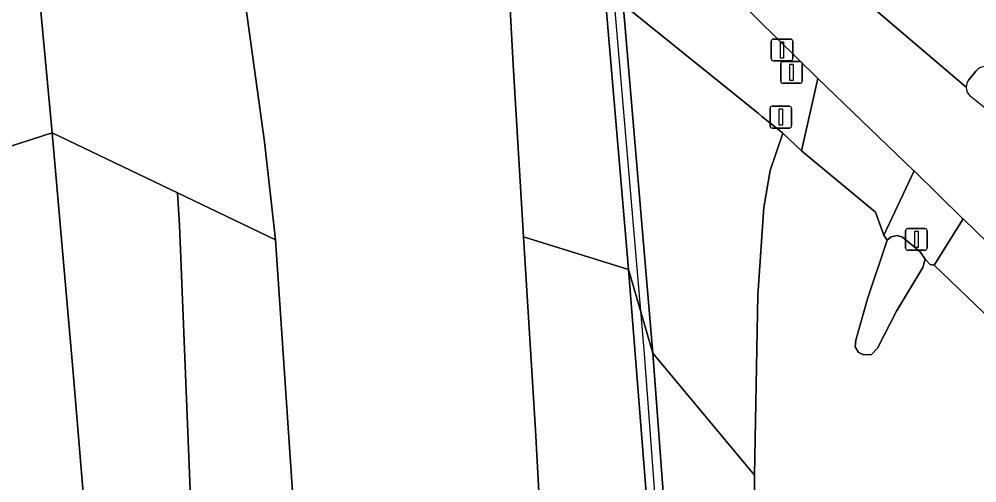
# Model space of a CAD drawing. Extents: x 157692 to 159674, y 381452 to 383291.
# Drawn here: x 157820.02 to 157864.1, y 382234.17 to 382255.51 of the extents above; entities that cross this region are included whole.
import ezdxf

# ---------------------------------------------------------------- set-up
doc = ezdxf.new("R2010")
doc.units = 0
for name, color, linetype in [('IMGEO_Berm_groen', 7, 'Continuous'), ('IMGEO_Drukknoppaal', 7, 'Continuous'), ('IMGEO_Fietspad_gesloten', 7, 'Continuous'), ('IMGEO_Geluidsscherm', 7, 'Continuous'), ('IMGEO_Muur', 7, 'Continuous'), ('IMGEO_Rijbaan_autosnelweg', 7, 'Continuous'), ('IMGEO_Rijbaan_autoweg', 7, 'Continuous'), ('IMGEO_Rijbaan_lokaal_gesloten', 7, 'Continuous'), ('IMGEO_Rijbaan_regionaal_gesloten', 7, 'Continuous'), ('IMGEO_Verkeerseiland_gesloten', 7, 'Continuous'), ('IMGEO_Verkeersregelinstallatiepaal', 7, 'Continuous'), ('IMGEO_Voetpad_open', 7, 'Continuous')]:
    doc.layers.add(name, color=color, linetype=linetype)

msp = doc.modelspace()

# ---------------------------------------------------------------- linework, layer by layer
at = {"layer": 'IMGEO_Berm_groen'}
for points in [[(157821.541, 382250.28), (157827.308, 382247.516), (157831.816, 382245.356), (157831.313, 382249.859), (157829.582, 382262.411), (157828.09, 382275.075), (157827.776, 382275.353), (157827.814, 382274.636), (157823.883, 382278.01), (157824.154, 382275.349), (157823.828, 382275.291), (157823.519, 382278.323), (157822.622, 382279.093), (157822.912, 382275.534), (157821.39, 382273.099), (157819.992, 382270.512), (157819.788, 382270.027), (157819.76, 382269.739), (157819.788, 382269.209), (157820.629, 382260.152)], [(157843.234, 382245.485), (157848.073, 382243.989), (157846.752, 382259.476), (157844.34, 382261.647), (157844.433, 382259.879), (157842.312, 382261.759), (157842.756, 382253.413)], [(157847.819, 382256.189), (157849.191, 382240.142), (157853.868, 382234.518), (157854.021, 382242.809), (157854.303, 382246.843), (157854.59, 382248.538), (157855.179, 382250.259), (157855.06, 382250.355), (157854.213, 382251.038), (157854.049, 382251.169)], [(157827.308, 382247.516), (157821.541, 382250.28), (157822.515, 382239.249), (157823.365, 382228.929), (157823.856, 382223.34), (157828.535, 382223.671), (157828.053, 382230.028), (157827.409, 382246.033)]]:
    msp.add_lwpolyline(points, close=True, dxfattribs=at)
for points in [[(157832.772, 382231.269), (157831.816, 382245.356), (157827.308, 382247.516), (157827.409, 382246.033), (157828.053, 382230.028)], [(157854.134, 382159.86), (157853.576, 382167.92), (157853.095, 382175.93), (157852.577, 382183.937), (157852.062, 382192.007), (157851.581, 382198.311), (157849.958, 382220.142), (157848.073, 382243.989), (157843.234, 382245.485), (157843.793, 382236.599), (157844.094, 382230.93), (157844.759, 382222.194), (157845.287, 382214.154), (157845.918, 382205.258), (157846.63, 382194.557), (157846.814, 382190.344), (157847.502, 382179.839), (157848.385, 382164.627), (157849.484, 382151.052)], [(157856.596, 382153.721), (157855.811, 382162.991), (157855.578, 382166.084), (157855.09, 382173.905), (157854.553, 382180.709), (157854.37, 382185.846), (157854.169, 382193.723), (157854.049, 382203.775), (157854.032, 382207.085), (157853.96, 382220.233), (157853.93, 382224.452), (157853.868, 382234.518), (157849.191, 382240.142), (157853.366, 382183.997), (157853.884, 382175.99), (157854.387, 382167.927), (157854.923, 382159.92)]]:
    msp.add_lwpolyline(points, dxfattribs=at)
at = {"layer": 'IMGEO_Drukknoppaal'}
for p, q in [((157854.64, 382253.696), (157854.64, 382254.496)), ((157854.64, 382254.496), (157854.64, 382253.696)), ((157854.74, 382254.596), (157855.53, 382254.596)), ((157855.53, 382254.596), (157854.74, 382254.596)), ((157855.63, 382254.496), (157855.63, 382253.696)), ((157855.63, 382253.696), (157855.63, 382254.496)), ((157855.53, 382253.596), (157854.74, 382253.596)), ((157854.74, 382253.596), (157855.53, 382253.596))]:
    msp.add_line(p, q, dxfattribs=at)
msp.add_lwpolyline([(157855.06, 382254.471), (157855.21, 382254.471), (157855.21, 382253.721), (157855.06, 382253.721), (157855.06, 382254.471)], dxfattribs=at)
for centre, start, end in [((157854.74, 382254.496), 90, 180), ((157854.74, 382254.496), 90, 180), ((157855.53, 382254.496), 0, 90), ((157855.53, 382254.496), 360, 90), ((157854.74, 382253.696), 180, 270), ((157854.74, 382253.696), 180, 270), ((157855.53, 382253.696), 270, 0), ((157855.53, 382253.696), 270, 0)]:
    msp.add_arc(centre, 0.1, start, end, dxfattribs=at)
at = {"layer": 'IMGEO_Fietspad_gesloten'}
for points in [[(157848.412, 382260.957), (157850.287, 382259.188), (157856.793, 382252.784), (157861.208, 382248.532), (157861.215, 382248.525), (157863.462, 382246.327), (157863.476, 382246.314), (157872.503, 382237.548), (157881.858, 382231.503), (157883.081, 382229.065), (157884.194, 382226.272), (157884.435, 382225.406), (157884.383, 382224.609), (157883.411, 382210.448), (157883.64, 382210.431), (157883.452, 382208.349), (157885.895, 382208.078)], [(157863.616, 382252.377), (157859.379, 382255.98)], [(157863.813, 382251.954), (157863.805, 382251.961), (157863.797, 382251.968)]]:
    msp.add_lwpolyline(points, dxfattribs=at)
for centre, radius, start, end in [((157864.164, 382252.375), 0.548, 179.8047, 227.9382), ((157837.742, 382219.076), 41.96, 46.1385, 51.587)]:
    msp.add_arc(centre, radius, start, end, dxfattribs=at)
at = {"layer": 'IMGEO_Geluidsscherm'}
msp.add_lwpolyline([(157847.211, 382258.616), (157848.792, 382240.111), (157852.967, 382183.968)], dxfattribs=at)
at = {"layer": 'IMGEO_Muur'}
msp.add_lwpolyline([(157849.191, 382240.142), (157847.819, 382256.189), (157847.521, 382259.679), (157847.374, 382259.809), (157843.806, 382262.956), (157843.819, 382262.08), (157844.34, 382261.647), (157846.752, 382259.476), (157848.073, 382243.989)], close=True, dxfattribs=at)
msp.add_lwpolyline([(157854.923, 382159.92), (157854.387, 382167.927), (157853.884, 382175.99), (157853.366, 382183.997), (157849.191, 382240.142), (157848.073, 382243.989), (157849.958, 382220.142), (157851.581, 382198.311), (157852.062, 382192.007), (157852.577, 382183.937), (157853.095, 382175.93), (157853.576, 382167.92), (157854.134, 382159.86)], dxfattribs=at)
at = {"layer": 'IMGEO_Rijbaan_autosnelweg'}
for points in [[(157806.087, 382284.966), (157807.064, 382275.213), (157808.103, 382264.86), (157809.231, 382252.545), (157809.991, 382251.988), (157813.584, 382252.14), (157817.469, 382248.968), (157821.541, 382250.28), (157820.629, 382260.152), (157819.788, 382269.209), (157819.76, 382269.739), (157819.788, 382270.027), (157819.992, 382270.512), (157821.39, 382273.099), (157822.912, 382275.534), (157822.622, 382279.093), (157822.517, 382280.029)], [(157828.96, 382157.468), (157828.055, 382168.329), (157826.976, 382182.845), (157826.445, 382189.613), (157825.052, 382208.259), (157824.272, 382218.612), (157823.922, 382222.588), (157823.856, 382223.34), (157823.365, 382228.929), (157822.515, 382239.249), (157821.541, 382250.28), (157817.469, 382248.968), (157813.584, 382252.14), (157809.991, 382251.988), (157809.231, 382252.545), (157810.124, 382242.227), (157811.001, 382230.86), (157811.808, 382220.538), (157812.788, 382208.043), (157813.578, 382198.581), (157814.389, 382188.718), (157814.738, 382184.479), (157816.024, 382168.767), (157817.13, 382155.276)]]:
    msp.add_lwpolyline(points, dxfattribs=at)
at = {"layer": 'IMGEO_Rijbaan_autoweg'}
for points in [[(157844.094, 382230.93), (157843.793, 382236.599), (157843.234, 382245.485), (157842.756, 382253.413), (157842.312, 382261.759), (157842.242, 382262.558), (157841.61, 382263.117), (157828.09, 382275.075), (157829.582, 382262.411), (157831.313, 382249.859), (157831.816, 382245.356), (157832.772, 382231.269)], [(157870.036, 382236.612), (157862.137, 382244.181), (157861.961, 382244.219), (157861.721, 382244.457), (157861.621, 382244.074), (157860.409, 382242.071), (157859.527, 382240.364), (157859.255, 382240.08), (157858.896, 382240.061), (157858.659, 382240.173), (157858.506, 382240.425), (157858.531, 382240.737), (157859.064, 382242.637), (157859.972, 382245.337), (157859.816, 382245.565), (157859.437, 382246.628), (157856.036, 382249.446), (157855.179, 382250.259), (157854.59, 382248.538), (157854.303, 382246.843), (157854.021, 382242.809), (157853.868, 382234.518), (157853.93, 382224.452)]]:
    msp.add_lwpolyline(points, dxfattribs=at)
at = {"layer": 'IMGEO_Rijbaan_lokaal_gesloten'}
for points in [[(157856.793, 382252.784), (157856.036, 382249.446), (157859.437, 382246.628), (157859.816, 382245.565), (157861.215, 382248.525), (157861.208, 382248.532)], [(157863.476, 382246.314), (157862.137, 382244.181), (157870.036, 382236.612), (157870.657, 382235.915), (157872.503, 382237.548)]]:
    msp.add_lwpolyline(points, close=True, dxfattribs=at)
at = {"layer": 'IMGEO_Rijbaan_regionaal_gesloten'}
for points in [[(157859.379, 382255.98), (157863.616, 382252.377)], [(157863.729, 382252.712), (157864.062, 382253.12)]]:
    msp.add_lwpolyline(points, dxfattribs=at)
for centre, radius, start, end in [((157864.474, 382252.812), 0.515, 50.004, 143.2009), ((157864.168, 382252.378), 0.552, 142.6677, 180.0524)]:
    msp.add_arc(centre, radius, start, end, dxfattribs=at)
at = {"layer": 'IMGEO_Verkeerseiland_gesloten'}
for points in [[(157864.062, 382253.12), (157863.729, 382252.712)], [(157863.797, 382251.968), (157863.805, 382251.961), (157863.813, 382251.954)]]:
    msp.add_lwpolyline(points, dxfattribs=at)
msp.add_lwpolyline([(157861.621, 382244.074), (157861.721, 382244.457), (157861.503, 382244.805), (157861.208, 382245.045), (157860.681, 382245.475), (157860.432, 382245.55), (157860.164, 382245.485), (157859.972, 382245.337), (157859.064, 382242.637), (157858.531, 382240.737), (157858.506, 382240.425), (157858.659, 382240.173), (157858.896, 382240.061), (157859.255, 382240.08), (157859.527, 382240.364), (157860.409, 382242.071)], close=True, dxfattribs=at)
for centre, radius, start, end in [((157864.474, 382252.812), 0.515, 50.004, 143.2009), ((157864.168, 382252.378), 0.552, 142.6677, 180.0524), ((157864.164, 382252.375), 0.548, 179.8047, 227.9382), ((157837.742, 382219.076), 41.96, 46.1385, 51.587)]:
    msp.add_arc(centre, radius, start, end, dxfattribs=at)
at = {"layer": 'IMGEO_Verkeersregelinstallatiepaal'}
for p, q in [((157855.076, 382252.659), (157855.076, 382253.459)), ((157855.076, 382253.459), (157855.076, 382252.659)), ((157855.176, 382253.559), (157855.966, 382253.559)), ((157855.966, 382253.559), (157855.176, 382253.559)), ((157856.066, 382253.459), (157856.066, 382252.659)), ((157856.066, 382252.659), (157856.066, 382253.459)), ((157855.966, 382252.559), (157855.176, 382252.559)), ((157855.176, 382252.559), (157855.966, 382252.559)), ((157854.585, 382250.601), (157854.585, 382251.401)), ((157854.585, 382251.401), (157854.585, 382250.601)), ((157854.685, 382251.501), (157855.475, 382251.501)), ((157855.475, 382251.501), (157854.685, 382251.501)), ((157855.575, 382251.401), (157855.575, 382250.601)), ((157855.575, 382250.601), (157855.575, 382251.401)), ((157855.475, 382250.501), (157854.685, 382250.501)), ((157854.685, 382250.501), (157855.475, 382250.501)), ((157860.827, 382244.973), (157860.827, 382245.773)), ((157860.827, 382245.773), (157860.827, 382244.973)), ((157860.927, 382245.873), (157861.717, 382245.873)), ((157861.717, 382245.873), (157860.927, 382245.873)), ((157861.817, 382245.773), (157861.817, 382244.973)), ((157861.817, 382244.973), (157861.817, 382245.773)), ((157861.717, 382244.873), (157860.927, 382244.873)), ((157860.927, 382244.873), (157861.717, 382244.873))]:
    msp.add_line(p, q, dxfattribs=at)
for points in [[(157855.496, 382253.434), (157855.646, 382253.434), (157855.646, 382252.684), (157855.496, 382252.684), (157855.496, 382253.434)], [(157855.005, 382251.376), (157855.155, 382251.376), (157855.155, 382250.626), (157855.005, 382250.626), (157855.005, 382251.376)], [(157861.247, 382245.748), (157861.397, 382245.748), (157861.397, 382244.998), (157861.247, 382244.998), (157861.247, 382245.748)]]:
    msp.add_lwpolyline(points, dxfattribs=at)
for centre, start, end in [((157855.176, 382253.459), 90, 180), ((157855.176, 382253.459), 90, 180), ((157855.966, 382253.459), 0, 90), ((157855.966, 382253.459), 360, 90), ((157855.176, 382252.659), 180, 270), ((157855.176, 382252.659), 180, 270), ((157855.966, 382252.659), 270, 0), ((157855.966, 382252.659), 270, 0), ((157854.685, 382251.401), 90, 180), ((157854.685, 382251.401), 90, 180), ((157855.475, 382251.401), 0, 90), ((157855.475, 382251.401), 360, 90), ((157854.685, 382250.601), 180, 270), ((157854.685, 382250.601), 180, 270), ((157855.475, 382250.601), 270, 0), ((157855.475, 382250.601), 270, 0), ((157860.927, 382245.773), 90, 180), ((157860.927, 382245.773), 90, 180), ((157861.717, 382245.773), 0, 90), ((157861.717, 382245.773), 360, 90), ((157860.927, 382244.973), 180, 270), ((157860.927, 382244.973), 180, 270), ((157861.717, 382244.973), 270, 0), ((157861.717, 382244.973), 270, 0)]:
    msp.add_arc(centre, 0.1, start, end, dxfattribs=at)
at = {"layer": 'IMGEO_Voetpad_open'}
msp.add_lwpolyline([(157769.554, 382328.412), (157777.234, 382321.63), (157778.803, 382320.253), (157800.547, 382301.162), (157824.241, 382280.218), (157842.084, 382264.475), (157843.806, 382262.956), (157847.374, 382259.809), (157847.521, 382259.679), (157847.819, 382256.189), (157854.049, 382251.169), (157854.213, 382251.038), (157855.06, 382250.355), (157855.179, 382250.259), (157856.036, 382249.446), (157856.793, 382252.784), (157850.287, 382259.188), (157848.412, 382260.957)], dxfattribs=at)
msp.add_lwpolyline([(157861.215, 382248.525), (157859.816, 382245.565), (157859.972, 382245.337), (157860.164, 382245.485), (157860.432, 382245.55), (157860.681, 382245.475), (157861.208, 382245.045), (157861.503, 382244.805), (157861.721, 382244.457), (157861.961, 382244.219), (157862.137, 382244.181), (157863.476, 382246.314), (157863.462, 382246.327)], close=True, dxfattribs=at)

doc.saveas('drawing.dxf')
